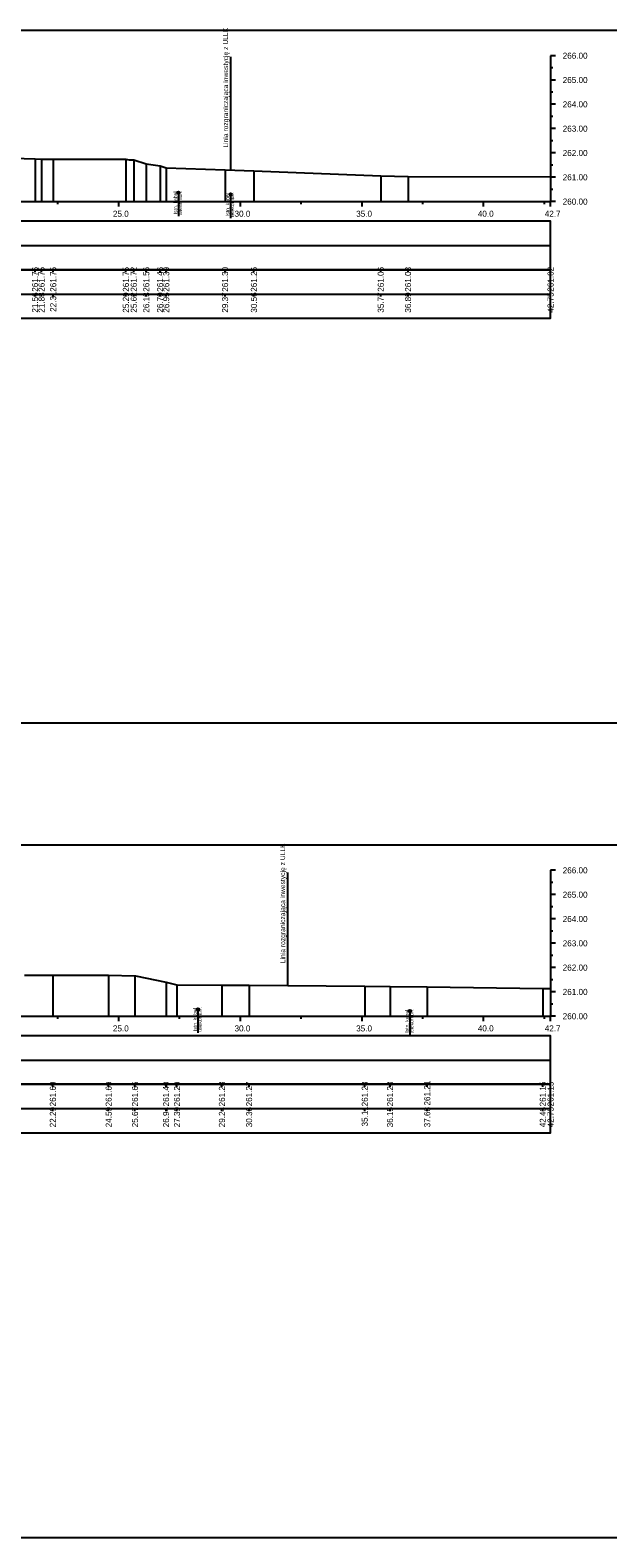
# Model space of a CAD drawing. Extents: x 6516023 to 6560129, y 5513077 to 5529206.
# Drawn here: x 6519979.6 to 6520003.3, y 5514518.2 to 5514580.2 of the extents above; entities that cross this region are included whole.
import ezdxf

# ---------------------------------------------------------------- set-up
doc = ezdxf.new("R2010")
doc.units = 0
for name, color, linetype in [('TOR_PRZEK_P-kable', 7, 'Continuous'), ('TOR_PRZEK_P-tabelka istniejace', 7, 'Continuous'), ('TOR_PRZEK_P-tabelka projektowane', 7, 'Continuous'), ('TOR_PRZEK_P-teren istniejacy', 7, 'Continuous'), ('TOR_PRZEK_P-uklad odniesienia', 7, 'Continuous'), ('TOR_PS_T-granica PKP-projektowana', 7, 'Continuous'), ('TOR_RAMKI-ramka+tabelka 1', 7, 'Continuous')]:
    doc.layers.add(name, color=color, linetype=linetype)

msp = doc.modelspace()

# ---------------------------------------------------------------- linework, layer by layer
at = {"layer": 'TOR_PRZEK_P-kable'}
for p, q in [((6519985.667, 5514573.476), (6519985.667, 5514572.503)), ((6519987.809, 5514573.403), (6519987.809, 5514572.429)), ((6519986.469, 5514539.893), (6519986.469, 5514538.919)), ((6519995.179, 5514539.825), (6519995.179, 5514538.851))]:
    msp.add_line(p, q, dxfattribs=at)
for centre in [(6519985.667, 5514573.476), (6519987.809, 5514573.403), (6519986.469, 5514539.893), (6519995.179, 5514539.825)]:
    msp.add_circle(centre, 0.05, dxfattribs=at)
at = {"layer": 'TOR_PRZEK_P-tabelka istniejace'}
for p, q in [((6519979.772, 5514570.206), (6519979.772, 5514570.306)), ((6519980.039, 5514570.206), (6519980.039, 5514570.306)), ((6519980.519, 5514570.206), (6519980.519, 5514570.306)), ((6519983.507, 5514570.206), (6519983.507, 5514570.306)), ((6519983.829, 5514570.206), (6519983.829, 5514570.306)), ((6519984.344, 5514570.206), (6519984.344, 5514570.306)), ((6519984.913, 5514570.206), (6519984.913, 5514570.306)), ((6519985.165, 5514570.206), (6519985.165, 5514570.306)), ((6519987.584, 5514570.206), (6519987.584, 5514570.306)), ((6519988.77, 5514570.206), (6519988.77, 5514570.306)), ((6519993.983, 5514570.206), (6519993.983, 5514570.306)), ((6519995.105, 5514570.206), (6519995.105, 5514570.306)), ((6520000.963, 5514570.206), (6520000.963, 5514570.306)), ((6519907.163, 5514569.306), (6520000.963, 5514569.306)), ((6519979.772, 5514569.206), (6519979.772, 5514569.306)), ((6519980.039, 5514569.206), (6519980.039, 5514569.306)), ((6519980.519, 5514569.206), (6519980.519, 5514569.306)), ((6519983.507, 5514569.206), (6519983.507, 5514569.306)), ((6519983.829, 5514569.206), (6519983.829, 5514569.306)), ((6519984.344, 5514569.206), (6519984.344, 5514569.306)), ((6519984.913, 5514569.206), (6519984.913, 5514569.306)), ((6519985.165, 5514569.206), (6519985.165, 5514569.306)), ((6519987.584, 5514569.206), (6519987.584, 5514569.306)), ((6519988.77, 5514569.206), (6519988.77, 5514569.306)), ((6519993.983, 5514569.206), (6519993.983, 5514569.306)), ((6519995.105, 5514569.206), (6519995.105, 5514569.306)), ((6520000.963, 5514569.206), (6520000.963, 5514569.306)), ((6519980.506, 5514536.706), (6519980.506, 5514536.806)), ((6519982.799, 5514536.706), (6519982.799, 5514536.806)), ((6519983.882, 5514536.706), (6519983.882, 5514536.806)), ((6519985.157, 5514536.706), (6519985.157, 5514536.806)), ((6519985.608, 5514536.706), (6519985.608, 5514536.806)), ((6519987.455, 5514536.706), (6519987.455, 5514536.806)), ((6519988.572, 5514536.706), (6519988.572, 5514536.806)), ((6519993.327, 5514536.706), (6519993.327, 5514536.806)), ((6519994.365, 5514536.706), (6519994.365, 5514536.806)), ((6519995.893, 5514536.706), (6519995.893, 5514536.806)), ((6520000.643, 5514536.706), (6520000.643, 5514536.806)), ((6520000.963, 5514536.706), (6520000.963, 5514536.806)), ((6519907.163, 5514535.806), (6520000.963, 5514535.806)), ((6519980.506, 5514535.706), (6519980.506, 5514535.806)), ((6519982.799, 5514535.706), (6519982.799, 5514535.806)), ((6519983.882, 5514535.706), (6519983.882, 5514535.806)), ((6519985.157, 5514535.706), (6519985.157, 5514535.806)), ((6519985.608, 5514535.706), (6519985.608, 5514535.806)), ((6519987.455, 5514535.706), (6519987.455, 5514535.806)), ((6519988.572, 5514535.706), (6519988.572, 5514535.806)), ((6519993.327, 5514535.706), (6519993.327, 5514535.806)), ((6519994.365, 5514535.706), (6519994.365, 5514535.806)), ((6519995.893, 5514535.706), (6519995.893, 5514535.806)), ((6520000.643, 5514535.706), (6520000.643, 5514535.806)), ((6520000.963, 5514535.706), (6520000.963, 5514535.806))]:
    msp.add_line(p, q, dxfattribs=at)
for points in [[(6519979.772, 5514574.866), (6519979.772, 5514573.306), (6519979.772, 5514573.176), (6519979.772, 5514573.106)], [(6519980.039, 5514574.852), (6519980.039, 5514573.306), (6519980.039, 5514573.176), (6519980.039, 5514573.106)], [(6519980.519, 5514574.852), (6519980.519, 5514573.306), (6519980.519, 5514573.176), (6519980.519, 5514573.106)], [(6519983.507, 5514574.852), (6519983.507, 5514573.306), (6519983.507, 5514573.176), (6519983.507, 5514573.106)], [(6519983.829, 5514574.827), (6519983.829, 5514573.306), (6519983.829, 5514573.176), (6519983.829, 5514573.106)], [(6519984.344, 5514574.662), (6519984.344, 5514573.306), (6519984.344, 5514573.176), (6519984.344, 5514573.106)], [(6519984.913, 5514574.571), (6519984.913, 5514573.306), (6519984.913, 5514573.176), (6519984.913, 5514573.106)], [(6519985.165, 5514574.494), (6519985.165, 5514573.306), (6519985.165, 5514573.176), (6519985.165, 5514573.106)], [(6519987.584, 5514574.41), (6519987.584, 5514573.306), (6519987.584, 5514573.176), (6519987.584, 5514573.106)], [(6519988.77, 5514574.37), (6519988.77, 5514573.306), (6519988.77, 5514573.176), (6519988.77, 5514573.106)], [(6519993.983, 5514574.164), (6519993.983, 5514573.306), (6519993.983, 5514573.176), (6519993.983, 5514573.106)], [(6519995.105, 5514574.139), (6519995.105, 5514573.306), (6519995.105, 5514573.176), (6519995.105, 5514573.106)], [(6520000.963, 5514574.122), (6520000.963, 5514573.306), (6520000.963, 5514573.176), (6520000.963, 5514573.106)], [(6519980.506, 5514541.293), (6519980.506, 5514539.806), (6519980.506, 5514539.676), (6519980.506, 5514539.606)], [(6519982.799, 5514541.293), (6519982.799, 5514539.806), (6519982.799, 5514539.676), (6519982.799, 5514539.606)], [(6519983.882, 5514541.266), (6519983.882, 5514539.806), (6519983.882, 5514539.676), (6519983.882, 5514539.606)], [(6519985.157, 5514541.003), (6519985.157, 5514539.806), (6519985.157, 5514539.676), (6519985.157, 5514539.606)], [(6519985.608, 5514540.898), (6519985.608, 5514539.806), (6519985.608, 5514539.676), (6519985.608, 5514539.606)], [(6519987.455, 5514540.888), (6519987.455, 5514539.806), (6519987.455, 5514539.676), (6519987.455, 5514539.606)], [(6519988.572, 5514540.879), (6519988.572, 5514539.806), (6519988.572, 5514539.676), (6519988.572, 5514539.606)], [(6519993.327, 5514540.84), (6519993.327, 5514539.806), (6519993.327, 5514539.676), (6519993.327, 5514539.606)], [(6519994.365, 5514540.832), (6519994.365, 5514539.806), (6519994.365, 5514539.676), (6519994.365, 5514539.606)], [(6519995.893, 5514540.818), (6519995.893, 5514539.806), (6519995.893, 5514539.676), (6519995.893, 5514539.606)], [(6520000.643, 5514540.752), (6520000.643, 5514539.806), (6520000.643, 5514539.676), (6520000.643, 5514539.606)], [(6520000.963, 5514540.752), (6520000.963, 5514539.806), (6520000.963, 5514539.676), (6520000.963, 5514539.606)]]:
    msp.add_lwpolyline(points, dxfattribs=at)
for points in [[(6519907.163, 5514570.306), (6519907.163, 5514568.306), (6520000.963, 5514568.306), (6520000.963, 5514570.306)], [(6519907.163, 5514536.806), (6519907.163, 5514534.806), (6520000.963, 5514534.806), (6520000.963, 5514536.806)]]:
    msp.add_lwpolyline(points, close=True, dxfattribs=at)
at = {"layer": 'TOR_PRZEK_P-tabelka projektowane'}
for p, q in [((6519907.163, 5514571.306), (6520000.963, 5514571.306)), ((6519907.163, 5514537.806), (6520000.963, 5514537.806))]:
    msp.add_line(p, q, dxfattribs=at)
for points in [[(6519907.163, 5514572.306), (6519907.163, 5514570.306), (6520000.963, 5514570.306), (6520000.963, 5514572.306)], [(6519907.163, 5514538.806), (6519907.163, 5514536.806), (6520000.963, 5514536.806), (6520000.963, 5514538.806)]]:
    msp.add_lwpolyline(points, close=True, dxfattribs=at)
at = {"layer": 'TOR_PRZEK_P-teren istniejacy'}
for points in [[(6519977.967, 5514574.918), (6519979.772, 5514574.866), (6519980.039, 5514574.852), (6519980.039, 5514574.852), (6519980.519, 5514574.852), (6519983.507, 5514574.852), (6519983.649, 5514574.818), (6519983.829, 5514574.827), (6519984.344, 5514574.662), (6519984.913, 5514574.571), (6519985.165, 5514574.494), (6519987.584, 5514574.41), (6519988.77, 5514574.37), (6519993.983, 5514574.164), (6519995.105, 5514574.139), (6520000.963, 5514574.122)], [(6519979.343, 5514541.292), (6519980.506, 5514541.293), (6519982.799, 5514541.293), (6519983.882, 5514541.266), (6519983.907, 5514541.265), (6519985.157, 5514541.003), (6519985.608, 5514540.898), (6519987.455, 5514540.888), (6519988.572, 5514540.879), (6519993.327, 5514540.84), (6519994.365, 5514540.832), (6519995.893, 5514540.818), (6520000.643, 5514540.752), (6520000.963, 5514540.752)]]:
    msp.add_lwpolyline(points, dxfattribs=at)
at = {"layer": 'TOR_PRZEK_P-uklad odniesienia'}
for p, q in [((6520000.963, 5514579.106), (6520000.963, 5514573.106)), ((6520001.163, 5514579.106), (6520000.963, 5514579.106)), ((6520001.063, 5514578.606), (6520000.963, 5514578.606)), ((6520001.163, 5514578.106), (6520000.963, 5514578.106)), ((6520001.063, 5514577.606), (6520000.963, 5514577.606)), ((6520001.163, 5514577.106), (6520000.963, 5514577.106)), ((6520001.063, 5514576.606), (6520000.963, 5514576.606)), ((6520001.163, 5514576.106), (6520000.963, 5514576.106)), ((6520001.063, 5514575.606), (6520000.963, 5514575.606)), ((6520001.163, 5514575.106), (6520000.963, 5514575.106)), ((6520001.063, 5514574.606), (6520000.963, 5514574.606)), ((6520001.163, 5514574.106), (6520000.963, 5514574.106)), ((6520001.063, 5514573.606), (6520000.963, 5514573.606)), ((6519910.963, 5514573.106), (6520000.963, 5514573.106)), ((6519980.713, 5514573.006), (6519980.713, 5514573.106)), ((6519983.213, 5514572.906), (6519983.213, 5514573.106)), ((6519985.713, 5514573.006), (6519985.713, 5514573.106)), ((6519988.213, 5514572.906), (6519988.213, 5514573.106)), ((6519990.713, 5514573.006), (6519990.713, 5514573.106)), ((6519993.213, 5514572.906), (6519993.213, 5514573.106)), ((6519995.713, 5514573.006), (6519995.713, 5514573.106)), ((6519998.213, 5514572.906), (6519998.213, 5514573.106)), ((6520000.713, 5514573.006), (6520000.713, 5514573.106)), ((6520000.963, 5514572.906), (6520000.963, 5514573.106)), ((6520001.163, 5514573.106), (6520000.963, 5514573.106)), ((6520000.963, 5514545.606), (6520000.963, 5514539.606)), ((6520001.163, 5514545.606), (6520000.963, 5514545.606)), ((6520001.063, 5514545.106), (6520000.963, 5514545.106)), ((6520001.163, 5514544.606), (6520000.963, 5514544.606)), ((6520001.063, 5514544.106), (6520000.963, 5514544.106)), ((6520001.163, 5514543.606), (6520000.963, 5514543.606)), ((6520001.063, 5514543.106), (6520000.963, 5514543.106)), ((6520001.163, 5514542.606), (6520000.963, 5514542.606)), ((6520001.063, 5514542.106), (6520000.963, 5514542.106)), ((6520001.163, 5514541.606), (6520000.963, 5514541.606)), ((6520001.063, 5514541.106), (6520000.963, 5514541.106)), ((6520001.163, 5514540.606), (6520000.963, 5514540.606)), ((6520001.063, 5514540.106), (6520000.963, 5514540.106)), ((6519910.963, 5514539.606), (6520000.963, 5514539.606)), ((6519980.713, 5514539.506), (6519980.713, 5514539.606)), ((6519983.213, 5514539.406), (6519983.213, 5514539.606)), ((6519985.713, 5514539.506), (6519985.713, 5514539.606)), ((6519988.213, 5514539.406), (6519988.213, 5514539.606)), ((6519990.713, 5514539.506), (6519990.713, 5514539.606)), ((6519993.213, 5514539.406), (6519993.213, 5514539.606)), ((6519995.713, 5514539.506), (6519995.713, 5514539.606)), ((6519998.213, 5514539.406), (6519998.213, 5514539.606)), ((6520000.713, 5514539.506), (6520000.713, 5514539.606)), ((6520000.963, 5514539.406), (6520000.963, 5514539.606)), ((6520001.163, 5514539.606), (6520000.963, 5514539.606))]:
    msp.add_line(p, q, dxfattribs=at)
at = {"layer": 'TOR_PS_T-granica PKP-projektowana'}
for p, q in [((6519987.82, 5514574.402), (6519987.82, 5514579.06)), ((6519990.166, 5514540.866), (6519990.166, 5514545.523))]:
    msp.add_line(p, q, dxfattribs=at)
at = {"layer": 'TOR_RAMKI-ramka+tabelka 1'}
for points in [[(6519904.513, 5514580.156), (6520152.013, 5514580.156), (6520152.013, 5514551.656), (6519904.513, 5514551.656)], [(6519904.513, 5514546.656), (6520152.013, 5514546.656), (6520152.013, 5514518.156), (6519904.513, 5514518.156)]]:
    msp.add_lwpolyline(points, close=True, dxfattribs=at)

# ---------------------------------------------------------------- texts
at = {"layer": 'TOR_PRZEK_P-kable'}
for s, height, p in [('Istn. kabel', 0.14999, (6519985.622, 5514572.579)), ('telekomun.', 0.15, (6519985.816, 5514572.551)), ('Istn. kabel', 0.14999, (6519987.764, 5514572.505)), ('telekomun.', 0.15, (6519987.958, 5514572.477)), ('Istn. kabel', 0.14999, (6519986.424, 5514538.996)), ('telekomun.', 0.15, (6519986.618, 5514538.967)), ('Istn. kabel', 0.14999, (6519995.134, 5514538.927)), ('telekomun.', 0.15, (6519995.328, 5514538.899))]:
    msp.add_text(s, height=height, rotation=90.0511, dxfattribs=at).set_placement(p)
at = {"layer": 'TOR_PRZEK_P-tabelka istniejace'}
for s, p in [('261.76', (6519979.897, 5514569.398)), ('261.75', (6519980.164, 5514569.397)), ('261.75', (6519980.644, 5514569.397)), ('261.75', (6519983.632, 5514569.397)), ('261.72', (6519983.954, 5514569.4)), ('261.56', (6519984.469, 5514569.398)), ('261.46', (6519985.038, 5514569.398)), ('261.39', (6519985.29, 5514569.398)), ('261.30', (6519987.709, 5514569.398)), ('261.26', (6519988.895, 5514569.398)), ('261.06', (6519994.108, 5514569.398)), ('261.03', (6519995.23, 5514569.398)), ('261.02', (6520001.088, 5514569.4)), ('21.56', (6519979.897, 5514568.538)), ('21.83', (6519980.164, 5514568.538)), ('22.31', (6519980.644, 5514568.573)), ('25.29', (6519983.632, 5514568.538)), ('25.62', (6519983.954, 5514568.54)), ('26.13', (6519984.469, 5514568.538)), ('26.70', (6519985.038, 5514568.538)), ('26.95', (6519985.29, 5514568.537)), ('29.37', (6519987.709, 5514568.538)), ('30.56', (6519988.895, 5514568.538)), ('35.77', (6519994.108, 5514568.538)), ('36.89', (6519995.23, 5514568.538)), ('42.75', (6520001.088, 5514568.537)), ('261.69', (6519980.631, 5514535.898)), ('261.69', (6519982.924, 5514535.898)), ('261.66', (6519984.007, 5514535.898)), ('261.40', (6519985.282, 5514535.898)), ('261.29', (6519985.733, 5514535.898)), ('261.28', (6519987.58, 5514535.898)), ('261.27', (6519988.697, 5514535.898)), ('261.23', (6519993.452, 5514535.898)), ('261.23', (6519994.49, 5514535.898)), ('261.21', (6519996.018, 5514535.933)), ('261.15', (6520000.768, 5514535.897)), ('261.15', (6520001.088, 5514535.897)), ('22.29', (6519980.631, 5514535.038)), ('24.59', (6519982.924, 5514535.038)), ('25.67', (6519984.007, 5514535.038)), ('26.94', (6519985.282, 5514535.039)), ('27.39', (6519985.733, 5514535.038)), ('29.24', (6519987.58, 5514535.039)), ('30.36', (6519988.697, 5514535.038)), ('35.11', (6519993.452, 5514535.073)), ('36.15', (6519994.49, 5514535.037)), ('37.68', (6519996.018, 5514535.038)), ('42.43', (6520000.768, 5514535.038)), ('42.75', (6520001.088, 5514535.037))]:
    msp.add_text(s, height=0.25, rotation=90, dxfattribs=at).set_placement(p)
at = {"layer": 'TOR_PRZEK_P-uklad odniesienia'}
for s, p in [('266.00', (6520001.463, 5514578.981)), ('265.00', (6520001.463, 5514577.981)), ('264.00', (6520001.463, 5514576.981)), ('263.00', (6520001.463, 5514575.981)), ('262.00', (6520001.463, 5514574.981)), ('261.00', (6520001.463, 5514573.981)), ('25.0', (6519982.974, 5514572.481)), ('30.0', (6519987.974, 5514572.481)), ('35.0', (6519992.974, 5514572.481)), ('40.0', (6519997.974, 5514572.481)), ('42.7', (6520000.724, 5514572.481)), ('260.00', (6520001.463, 5514572.981)), ('266.00', (6520001.463, 5514545.481)), ('265.00', (6520001.463, 5514544.481)), ('264.00', (6520001.463, 5514543.481)), ('263.00', (6520001.463, 5514542.481)), ('262.00', (6520001.463, 5514541.481)), ('261.00', (6520001.463, 5514540.481)), ('25.0', (6519982.974, 5514538.981)), ('30.0', (6519987.974, 5514538.981)), ('35.0', (6519992.974, 5514538.981)), ('40.0', (6519997.974, 5514538.981)), ('42.7', (6520000.724, 5514538.981)), ('260.00', (6520001.463, 5514539.481))]:
    msp.add_text(s, height=0.25, dxfattribs=at).set_placement(p)
at = {"layer": 'TOR_PS_T-granica PKP-projektowana'}
for p in [(6519987.71, 5514575.324), (6519990.056, 5514541.787)]:
    msp.add_text('Linia rozgraniczająca inwestycję z ULLK', height=0.2, rotation=90.0511, dxfattribs=at).set_placement(p)

doc.saveas('drawing.dxf')
